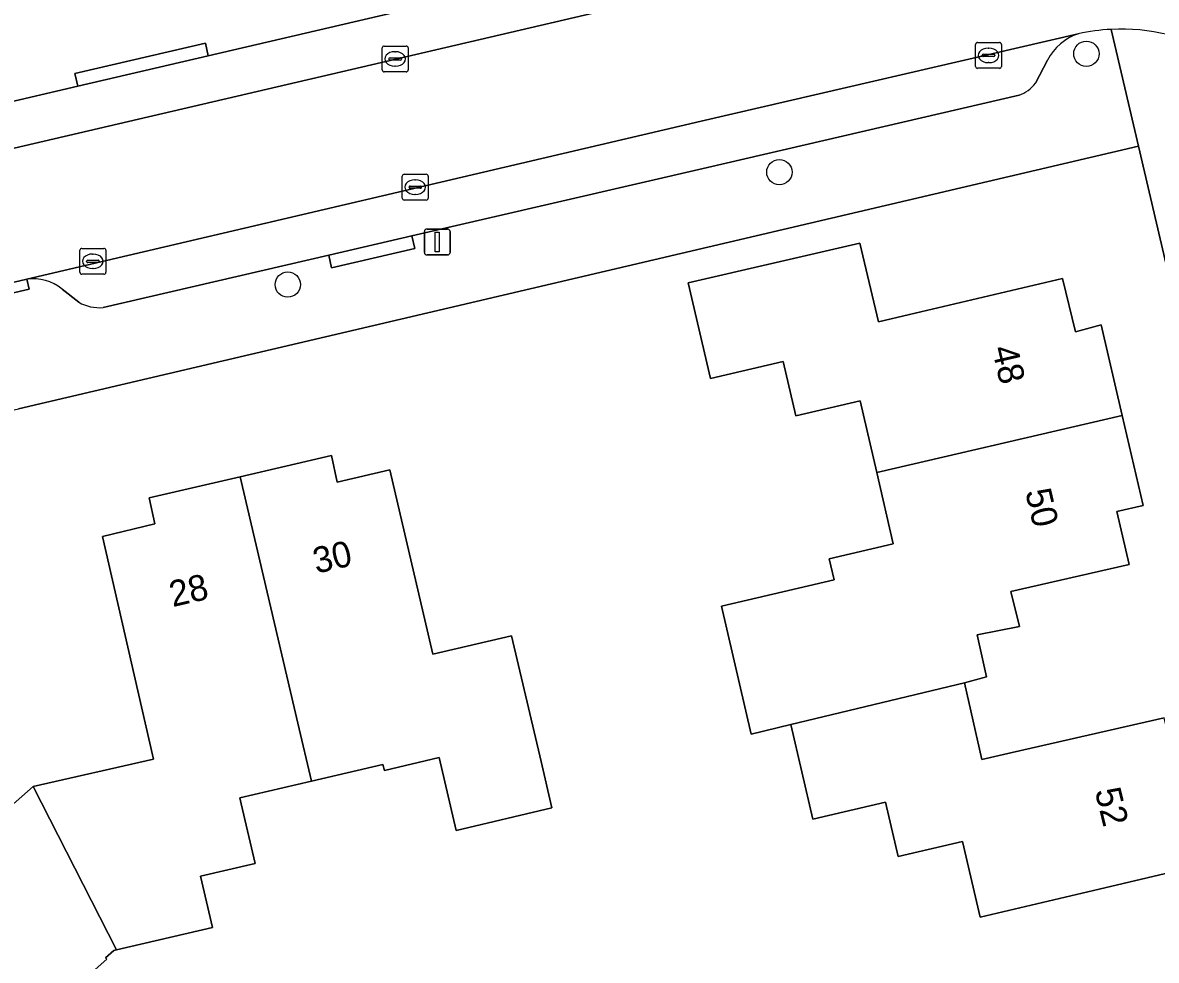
# Model space of a CAD drawing. Extents: x 157320 to 158835, y 386650 to 388491.
# Drawn here: x 157689.7 to 157733.53, y 387793.36 to 387829.62 of the extents above; entities that cross this region are included whole.
import ezdxf

# ---------------------------------------------------------------- set-up
doc = ezdxf.new("R2010")
doc.units = 0
for name, color, linetype in [('IMGEO_Boom', 7, 'Continuous'), ('IMGEO_Erf', 7, 'Continuous'), ('IMGEO_Kolk', 7, 'Continuous'), ('IMGEO_Lichtmast', 7, 'Continuous'), ('IMGEO_Pand', 7, 'Continuous'), ('IMGEO_Pand_nummerreeks', 7, 'Continuous'), ('IMGEO_Parkeervlak_open', 7, 'Continuous'), ('IMGEO_Rijbaan_lokaal_open', 7, 'Continuous'), ('IMGEO_Voetpad_open', 7, 'Continuous')]:
    doc.layers.add(name, color=color, linetype=linetype)

msp = doc.modelspace()

# ---------------------------------------------------------------- linework, layer by layer
at = {"layer": 'IMGEO_Boom'}
for centre in [(157730.826, 387828.414), (157718.957, 387823.835), (157699.948, 387819.487)]:
    msp.add_circle(centre, 0.489, dxfattribs=at)
at = {"layer": 'IMGEO_Erf'}
for points in [[(157751.274, 387746.222), (157750.377, 387750), (157747.568, 387761.828), (157732.841, 387824.842), (157689.538, 387814.686)], [(157736.181, 387797.258), (157731.315, 387796.109), (157726.719, 387795.023), (157726.041, 387797.95), (157723.549, 387797.372), (157723.062, 387799.474), (157720.249, 387798.822), (157719.402, 387802.475), (157717.863, 387802.105), (157716.715, 387807.057), (157721.069, 387808.065), (157720.879, 387808.886), (157723.361, 387809.462), (157722.72, 387812.227), (157722.08, 387814.989), (157719.588, 387814.411), (157719.1, 387816.514), (157716.288, 387815.861), (157715.431, 387819.556), (157722.065, 387821.094), (157722.789, 387818.051), (157723.986, 387818.333), (157729.904, 387819.728), (157730.404, 387817.667), (157731.398, 387817.927), (157732.212, 387814.423), (157733.019, 387810.948), (157732.005, 387810.711), (157732.483, 387808.661), (157727.901, 387807.618), (157728.246, 387806.261), (157726.61, 387805.939), (157726.963, 387804.323), (157726.115, 387804.089), (157726.789, 387801.125), (157727.959, 387801.391), (157733.839, 387802.73)], [(157686.484, 387796.899), (157690.107, 387800.075), (157694.752, 387801.142), (157694.148, 387803.78), (157692.782, 387809.75), (157694.809, 387810.236), (157694.584, 387811.237), (157698.107, 387812.056), (157701.639, 387812.877), (157701.858, 387811.848), (157703.89, 387812.33), (157705.562, 387805.195), (157708.604, 387805.908), (157709.745, 387801.04), (157710.164, 387799.25), (157706.46, 387798.382), (157705.8, 387801.199), (157703.685, 387800.703), (157703.631, 387800.935), (157700.866, 387800.286), (157698.095, 387799.636), (157698.149, 387799.406), (157698.688, 387797.103), (157696.574, 387796.608), (157697.037, 387794.631), (157693.333, 387793.762), (157693.226, 387793.737), (157692.906, 387793.455), (157692.956, 387793.398), (157690.569, 387791.294)]]:
    msp.add_lwpolyline(points, dxfattribs=at)
at = {"layer": 'IMGEO_Kolk'}
for p, q in [((157703.603, 387827.787), (157703.603, 387828.639)), ((157703.678, 387828.713), (157704.53, 387828.713)), ((157704.604, 387828.639), (157704.604, 387827.787)), ((157726.542, 387827.924), (157726.542, 387828.776)), ((157726.617, 387828.85), (157727.469, 387828.85)), ((157727.03, 387828.63), (157727.055, 387828.63)), ((157727.543, 387828.776), (157727.543, 387827.924)), ((157703.862, 387828.207), (157703.862, 387828.219)), ((157704.3, 387828.17), (157703.902, 387828.17)), ((157703.905, 387828.256), (157704.303, 387828.256)), ((157704.091, 387828.493), (157704.116, 387828.493)), ((157704.346, 387828.219), (157704.346, 387828.207)), ((157726.801, 387828.344), (157726.801, 387828.356)), ((157727.239, 387828.307), (157726.841, 387828.307)), ((157726.844, 387828.393), (157727.242, 387828.393)), ((157727.285, 387828.356), (157727.285, 387828.344)), ((157704.53, 387827.713), (157703.678, 387827.713)), ((157704.114, 387827.933), (157704.089, 387827.933)), ((157727.469, 387827.85), (157726.617, 387827.85)), ((157727.053, 387828.07), (157727.028, 387828.07)), ((157704.453, 387823.756), (157705.305, 387823.756)), ((157704.378, 387822.83), (157704.378, 387823.682)), ((157704.866, 387823.536), (157704.891, 387823.536)), ((157705.379, 387823.682), (157705.379, 387822.83)), ((157704.637, 387823.25), (157704.637, 387823.262)), ((157705.075, 387823.213), (157704.677, 387823.213)), ((157704.68, 387823.299), (157705.078, 387823.299)), ((157704.889, 387822.976), (157704.864, 387822.976)), ((157705.121, 387823.262), (157705.121, 387823.25)), ((157705.305, 387822.756), (157704.453, 387822.756)), ((157691.914, 387819.962), (157691.914, 387820.814)), ((157691.989, 387820.888), (157692.841, 387820.888)), ((157692.915, 387820.814), (157692.915, 387819.962)), ((157692.173, 387820.382), (157692.173, 387820.394)), ((157692.611, 387820.345), (157692.213, 387820.345)), ((157692.216, 387820.431), (157692.614, 387820.431)), ((157692.402, 387820.668), (157692.427, 387820.668)), ((157692.657, 387820.394), (157692.657, 387820.382)), ((157692.841, 387819.888), (157691.989, 387819.888)), ((157692.425, 387820.108), (157692.4, 387820.108))]:
    msp.add_line(p, q, dxfattribs=at)
for points in [[(157703.603, 387827.787), (157703.603, 387828.639)], [(157703.678, 387828.713), (157704.53, 387828.713)], [(157704.604, 387828.639), (157704.604, 387827.787)], [(157726.542, 387827.924), (157726.542, 387828.776)], [(157726.617, 387828.85), (157727.469, 387828.85)], [(157727.543, 387828.776), (157727.543, 387827.924)], [(157704.53, 387827.713), (157703.678, 387827.713)], [(157727.469, 387827.85), (157726.617, 387827.85)], [(157704.453, 387823.756), (157705.305, 387823.756)], [(157704.378, 387822.83), (157704.378, 387823.682)], [(157705.379, 387823.682), (157705.379, 387822.83)], [(157705.305, 387822.756), (157704.453, 387822.756)], [(157691.914, 387819.962), (157691.914, 387820.814)], [(157691.989, 387820.888), (157692.841, 387820.888)], [(157692.915, 387820.814), (157692.915, 387819.962)], [(157692.841, 387819.888), (157691.989, 387819.888)]]:
    msp.add_lwpolyline(points, dxfattribs=at)
for centre, radius, start, end in [((157703.68, 387828.637), 0.0765, 91.552, 178.448), ((157703.68, 387828.637), 0.0765, 91.552, 178.448), ((157704.528, 387828.637), 0.0765, 1.552, 88.448), ((157704.528, 387828.637), 0.0765, 1.552, 88.448), ((157726.619, 387828.774), 0.0765, 91.552, 178.448), ((157726.619, 387828.774), 0.0765, 91.552, 178.448), ((157727.467, 387828.774), 0.0765, 1.552, 88.448), ((157727.467, 387828.774), 0.0765, 1.552, 88.448), ((157703.902, 387828.216), 0.0403, 85.8775, 175.7526), ((157703.899, 387828.206), 0.0366, 178.938, 274.7102), ((157704.303, 387828.213), 0.043, 264.8664, 352.4533), ((157704.307, 387828.218), 0.0386, 1.7309, 96.639), ((157726.841, 387828.353), 0.0403, 85.8775, 175.7526), ((157726.838, 387828.343), 0.0366, 178.938, 274.7102), ((157727.242, 387828.35), 0.043, 264.8664, 352.4533), ((157727.246, 387828.355), 0.0386, 1.7309, 96.639), ((157703.68, 387827.789), 0.0765, 181.552, 268.448), ((157703.68, 387827.789), 0.0765, 181.552, 268.448), ((157704.528, 387827.789), 0.0765, 271.552, 358.448), ((157704.528, 387827.789), 0.0765, 271.552, 358.448), ((157726.619, 387827.926), 0.0765, 181.552, 268.448), ((157726.619, 387827.926), 0.0765, 181.552, 268.448), ((157727.467, 387827.926), 0.0765, 271.552, 358.448), ((157727.467, 387827.926), 0.0765, 271.552, 358.448), ((157704.455, 387823.68), 0.0765, 91.552, 178.448), ((157704.455, 387823.68), 0.0765, 91.552, 178.448), ((157705.303, 387823.68), 0.0765, 1.552, 88.448), ((157705.303, 387823.68), 0.0765, 1.552, 88.448), ((157704.677, 387823.259), 0.0403, 85.8775, 175.7526), ((157704.674, 387823.249), 0.0366, 178.938, 274.7102), ((157705.078, 387823.256), 0.043, 264.8664, 352.4533), ((157705.082, 387823.261), 0.0386, 1.7309, 96.639), ((157704.455, 387822.832), 0.0765, 181.552, 268.448), ((157704.455, 387822.832), 0.0765, 181.552, 268.448), ((157705.303, 387822.832), 0.0765, 271.552, 358.448), ((157705.303, 387822.832), 0.0765, 271.552, 358.448), ((157691.991, 387820.812), 0.0765, 91.552, 178.448), ((157691.991, 387820.812), 0.0765, 91.552, 178.448), ((157692.839, 387820.812), 0.0765, 1.552, 88.448), ((157692.839, 387820.812), 0.0765, 1.552, 88.448), ((157692.213, 387820.391), 0.0403, 85.8775, 175.7526), ((157692.21, 387820.381), 0.0366, 178.938, 274.7102), ((157692.614, 387820.388), 0.043, 264.8664, 352.4533), ((157692.618, 387820.393), 0.0386, 1.7309, 96.639), ((157691.991, 387819.964), 0.0765, 181.552, 268.448), ((157691.991, 387819.964), 0.0765, 181.552, 268.448), ((157692.839, 387819.964), 0.0765, 271.552, 358.448), ((157692.839, 387819.964), 0.0765, 271.552, 358.448)]:
    msp.add_arc(centre, radius, start, end, dxfattribs=at)
for centre, major_axis, ratio, start_param, end_param in [((157727.029, 387828.35), (-0.387, 0.002), 0.722429, 4.712389, 7.853982), ((157727.054, 387828.35), (-0.39, 0.002), 0.717154, 1.570796, 4.712389), ((157704.09, 387828.213), (-0.387, 0.002), 0.722429, 4.712389, 7.853982), ((157704.115, 387828.213), (-0.39, 0.002), 0.717154, 1.570796, 4.712389), ((157704.865, 387823.256), (-0.387, 0.002), 0.722429, 4.712389, 7.853982), ((157704.89, 387823.256), (-0.39, 0.002), 0.717154, 1.570796, 4.712389), ((157692.401, 387820.388), (-0.387, 0.002), 0.722429, 4.712389, 7.853982), ((157692.426, 387820.388), (-0.39, 0.002), 0.717154, 1.570796, 4.712389)]:
    msp.add_ellipse(centre, major_axis=major_axis, ratio=ratio, start_param=start_param, end_param=end_param, dxfattribs=at)
at = {"layer": 'IMGEO_Lichtmast'}
for p, q in [((157705.334, 387821.635), (157706.124, 387821.635)), ((157706.124, 387821.635), (157705.334, 387821.635)), ((157705.234, 387820.735), (157705.234, 387821.535)), ((157705.234, 387821.535), (157705.234, 387820.735)), ((157706.224, 387821.535), (157706.224, 387820.735)), ((157706.224, 387820.735), (157706.224, 387821.535)), ((157706.124, 387820.635), (157705.334, 387820.635)), ((157705.334, 387820.635), (157706.124, 387820.635))]:
    msp.add_line(p, q, dxfattribs=at)
msp.add_lwpolyline([(157705.654, 387821.51), (157705.804, 387821.51), (157705.804, 387820.76), (157705.654, 387820.76), (157705.654, 387821.51)], dxfattribs=at)
for centre, start, end in [((157705.334, 387821.535), 90, 180), ((157705.334, 387821.535), 90, 180), ((157706.124, 387821.535), 0, 90), ((157706.124, 387821.535), 360, 90), ((157705.334, 387820.735), 180, 270), ((157705.334, 387820.735), 180, 270), ((157706.124, 387820.735), 270, 0), ((157706.124, 387820.735), 270, 0)]:
    msp.add_arc(centre, 0.1, start, end, dxfattribs=at)
at = {"layer": 'IMGEO_Pand'}
for points in [[(157722.72, 387812.227), (157732.212, 387814.423), (157731.398, 387817.927), (157730.404, 387817.667), (157729.904, 387819.728), (157723.986, 387818.333), (157722.789, 387818.051), (157722.065, 387821.094), (157715.431, 387819.556), (157716.288, 387815.861), (157719.1, 387816.514), (157719.588, 387814.411), (157722.08, 387814.989)], [(157732.483, 387808.661), (157732.005, 387810.711), (157733.019, 387810.948), (157732.212, 387814.423), (157722.72, 387812.227), (157723.361, 387809.462), (157720.879, 387808.886), (157721.069, 387808.065), (157716.715, 387807.057), (157717.863, 387802.105), (157719.402, 387802.475), (157726.115, 387804.089), (157726.963, 387804.323), (157726.61, 387805.939), (157728.246, 387806.261), (157727.901, 387807.618)], [(157698.107, 387812.056), (157700.333, 387802.529), (157700.866, 387800.286), (157703.631, 387800.935), (157703.685, 387800.703), (157705.8, 387801.199), (157706.46, 387798.382), (157710.164, 387799.25), (157709.745, 387801.04), (157708.604, 387805.908), (157705.562, 387805.195), (157703.89, 387812.33), (157701.858, 387811.848), (157701.639, 387812.877)], [(157698.107, 387812.056), (157694.584, 387811.237), (157694.809, 387810.236), (157692.782, 387809.75), (157694.148, 387803.78), (157694.752, 387801.142), (157690.107, 387800.075), (157693.333, 387793.762), (157697.037, 387794.631), (157696.574, 387796.608), (157698.688, 387797.103), (157698.149, 387799.406), (157698.095, 387799.636), (157700.866, 387800.286), (157700.333, 387802.529)], [(157719.402, 387802.475), (157720.249, 387798.822), (157723.062, 387799.474), (157723.549, 387797.372), (157726.041, 387797.95), (157726.719, 387795.023), (157731.315, 387796.109), (157736.181, 387797.258), (157735.361, 387800.918), (157734.337, 387800.677), (157733.839, 387802.73), (157727.959, 387801.391), (157726.789, 387801.125), (157726.115, 387804.089)], [(157690.107, 387800.075), (157686.484, 387796.899), (157684.678, 387798.947), (157681.659, 387802.369), (157680.084, 387800.998), (157679.408, 387801.765), (157676.7, 387799.403), (157683.12, 387792.094), (157685.756, 387789.067), (157686.749, 387787.927), (157689.376, 387790.242), (157690.569, 387791.294), (157692.956, 387793.398), (157692.906, 387793.455), (157693.226, 387793.737), (157693.333, 387793.762)]]:
    msp.add_lwpolyline(points, close=True, dxfattribs=at)
at = {"layer": 'IMGEO_Parkeervlak_open'}
for points in [[(157708.714, 387831.101), (157696.877, 387828.336), (157691.835, 387827.159), (157685.653, 387825.715)], [(157683.612, 387823.423), (157714.68, 387830.684)], [(157730.514, 387829.187), (157715.939, 387825.804), (157689.861, 387819.694)], [(157728.856, 387827.273), (157729.329, 387828.168)], [(157716.174, 387824.019), (157728.223, 387826.808)], [(157692.808, 387818.6), (157701.531, 387820.623), (157704.746, 387821.369), (157716.174, 387824.019)], [(157691.223, 387819.315), (157691.869, 387818.806)]]:
    msp.add_lwpolyline(points, dxfattribs=at)
for centre, radius, start, end in [((157731.153, 387827.245), 2.044, 108.2166, 153.1689), ((157727.727, 387828.146), 1.427, 290.3263, 322.2755), ((157690.11, 387817.951), 1.761, 50.7845, 98.1152), ((157692.671, 387820.22), 1.626, 240.4314, 274.8213)]:
    msp.add_arc(centre, radius, start, end, dxfattribs=at)
at = {"layer": 'IMGEO_Rijbaan_lokaal_open'}
for points in [[(157729.55, 387834.104), (157728.562, 387833.876), (157724.892, 387833.031), (157714.68, 387830.684), (157683.612, 387823.423), (157683.417, 387823.394), (157683.222, 387823.368), (157682.956, 387823.339), (157682.032, 387823.293), (157681.107, 387823.329), (157680.189, 387823.447), (157679.285, 387823.647), (157678.403, 387823.927), (157677.549, 387824.285), (157676.731, 387824.718), (157675.955, 387825.222), (157675.226, 387825.793), (157674.552, 387826.427), (157673.92, 387827.143), (157608.833, 387900.938)], [(157683.108, 387818.112), (157684.452, 387818.427), (157686.244, 387818.846), (157689.861, 387819.694), (157715.939, 387825.804), (157730.514, 387829.187)]]:
    msp.add_lwpolyline(points, dxfattribs=at)
for centre, radius, start, end in [((157732.203, 387821.345), 8.022, 92.9711, 102.1533), ((157732.174, 387821.527), 7.838, 29.3732, 92.8335)]:
    msp.add_arc(centre, radius, start, end, dxfattribs=at)
at = {"layer": 'IMGEO_Voetpad_open'}
for points in [[(157652.615, 387836.179), (157656.894, 387831.355), (157657.033, 387831.146), (157674.052, 387811.797), (157674.457, 387811.128), (157687.304, 387814.165), (157689.538, 387814.686), (157732.841, 387824.842), (157731.787, 387829.356)], [(157685.653, 387825.715), (157691.835, 387827.159), (157691.721, 387827.645), (157696.763, 387828.822), (157696.877, 387828.336), (157708.714, 387831.101)], [(157731.787, 387829.356), (157732.841, 387824.842), (157747.568, 387761.828), (157750.377, 387750), (157751.274, 387746.222)], [(157729.329, 387828.168), (157728.856, 387827.273)], [(157728.223, 387826.808), (157716.174, 387824.019), (157704.746, 387821.369), (157704.858, 387820.882), (157701.643, 387820.137), (157701.531, 387820.623), (157692.808, 387818.6)], [(157689.861, 387819.694), (157689.951, 387819.31), (157686.331, 387818.477), (157686.244, 387818.846), (157684.452, 387818.427), (157684.689, 387817.401)], [(157691.869, 387818.806), (157691.223, 387819.315)]]:
    msp.add_lwpolyline(points, dxfattribs=at)
for points in [[(157696.877, 387828.336), (157696.763, 387828.822), (157691.721, 387827.645), (157691.835, 387827.159)], [(157701.531, 387820.623), (157701.643, 387820.137), (157704.858, 387820.882), (157704.746, 387821.369)], [(157689.951, 387819.31), (157689.861, 387819.694), (157686.244, 387818.846), (157686.331, 387818.477)]]:
    msp.add_lwpolyline(points, close=True, dxfattribs=at)
for centre, radius, start, end in [((157731.153, 387827.245), 2.044, 108.2166, 153.1689), ((157732.203, 387821.345), 8.022, 92.9711, 102.1533), ((157732.174, 387821.527), 7.838, 29.3732, 92.8335), ((157727.727, 387828.146), 1.427, 290.3263, 322.2755), ((157690.11, 387817.951), 1.761, 50.7845, 98.1152), ((157692.671, 387820.22), 1.626, 240.4314, 274.8213)]:
    msp.add_arc(centre, radius, start, end, dxfattribs=at)

# ---------------------------------------------------------------- texts
at = {"layer": 'IMGEO_Pand_nummerreeks'}
for s, rotation, p in [('48', 283.1178, (157727.167, 387817.019)), ('50', 283.1205, (157728.457, 387811.486)), ('30', 13.076, (157701.053, 387808.304)), ('28', 13.076, (157695.499, 387807.014)), ('52', 283.635, (157731.148, 387799.913))]:
    msp.add_text(s, height=1, rotation=rotation, dxfattribs=at).set_placement(p)

doc.saveas('drawing.dxf')
